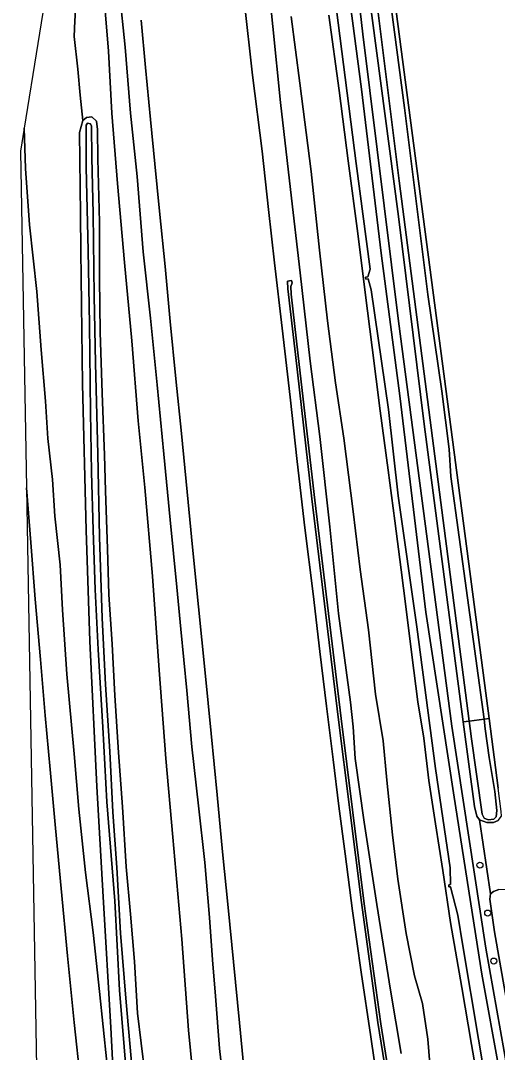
# Model space of a CAD drawing. Extents: x 156141 to 158132, y 385651 to 388333.
# Drawn here: x 156140.7 to 156218.4, y 387554.9 to 387723 of the extents above; entities that cross this region are included whole.
import ezdxf

# ---------------------------------------------------------------- set-up
doc = ezdxf.new("R2010")
doc.units = 0
for name, color, linetype in [('IMGEO_Berm_groen', 7, 'Continuous'), ('IMGEO_Berm_halfverhard', 7, 'Continuous'), ('IMGEO_Boom', 7, 'Continuous'), ('IMGEO_Grasland_overig', 7, 'Continuous'), ('IMGEO_Groenvoorziening', 7, 'Continuous'), ('IMGEO_Muur', 7, 'Continuous'), ('IMGEO_Oever', 7, 'Continuous'), ('IMGEO_Rijbaan_autosnelweg', 7, 'Continuous'), ('IMGEO_Waterloop', 7, 'Continuous')]:
    doc.layers.add(name, color=color, linetype=linetype)

msp = doc.modelspace()

# ---------------------------------------------------------------- linework, layer by layer
at = {"layer": 'IMGEO_Berm_groen'}
for points in [[(156202.75, 387554.73), (156200.99, 387565.01), (156198.8, 387578.98), (156196.69, 387592.41), (156195.25, 387602.78), (156194.92, 387607.91), (156194.49, 387611.95), (156192.51, 387626.37), (156191.14, 387640.52), (156189.46, 387655.24), (156187.93, 387667.49), (156186.3, 387681.91), (156184.69, 387695.48), (156183.07, 387709.65), (156181.84, 387721.99), (156180.44, 387735.4)], [(156156.83, 387727.6), (156157.76, 387718.65), (156158.63, 387707.91), (156159.68, 387697.57), (156160.69, 387685.29), (156161.9, 387674.52), (156162.96, 387663.63), (156164.05, 387652.33), (156165.07, 387641.66), (156166.18, 387630.69), (156166.81, 387623.84), (156167.82, 387613.87), (156168.63, 387604.67), (156169.71, 387595.05), (156170.76, 387585.81), (156171.49, 387576.88), (156171.97, 387569.99), (156172.47, 387564.07), (156173.11, 387555.52), (156174.13, 387547.02)], [(156149.76, 387726.37), (156149.56, 387722.94), (156149.45, 387720.4), (156150.01, 387715.04), (156150.4, 387710.81), (156150.85, 387706.72), (156151.45, 387707.21), (156152.3, 387707.3), (156153.06, 387706.61), (156153.25, 387705.23), (156153.31, 387700.48), (156153.57, 387690.15), (156153.57, 387680.97), (156153.66, 387672.2), (156154.02, 387662.28), (156154.39, 387652.18), (156154.52, 387646.36), (156154.86, 387636.9), (156155.08, 387629.5), (156155.64, 387621.42), (156156.09, 387613.05), (156156.69, 387603.75), (156157.33, 387594.9), (156157.89, 387585.15), (156158.64, 387577.4), (156159.25, 387569.73), (156159.76, 387561.28), (156160.95, 387551.5)], [(156169.41, 387544.75), (156168.08, 387558.53), (156166.98, 387573.33), (156165.5, 387589.96), (156164.38, 387602.78), (156163.3, 387617.17), (156162.18, 387632.48), (156160.94, 387646.9), (156159.88, 387657.76), (156158.82, 387670.79), (156157.65, 387683.59), (156156.48, 387696.44), (156155.56, 387707.88), (156155.06, 387718.01), (156154.4, 387725.85)], [(156177.16, 387726.24), (156178.53, 387714.08), (156180.07, 387701.71), (156181.13, 387692.21), (156182.09, 387683.53), (156183.36, 387672.87), (156184.63, 387661.64), (156185.8, 387651.17), (156187.06, 387640.34), (156188.37, 387629.62), (156189.46, 387620.21), (156190.55, 387611.32), (156191.65, 387602.63), (156192.57, 387595.01), (156193.61, 387587.23), (156194.8, 387577.98), (156196.23, 387567.99), (156197.79, 387557.45), (156199.36, 387546.56)], [(156215.64, 387548.06), (156214.18, 387556.16), (156212.65, 387565.49), (156210.77, 387576.05), (156209.56, 387584.52), (156208.35, 387592.14), (156207.27, 387599.18), (156206.42, 387606.06), (156205.45, 387611.98), (156204.46, 387619.65), (156203.48, 387627.55), (156202.73, 387633.53), (156201.69, 387641.5), (156200.64, 387649.76), (156199.34, 387659.43), (156198.04, 387669.71), (156196.87, 387678.68), (156195.66, 387688.32), (156194.08, 387700.13), (156192.66, 387711.59), (156190.94, 387723.88)], [(156177.39, 387549.56), (156176.37, 387559.72), (156175.39, 387569.67), (156174.52, 387578.51), (156173.64, 387587.56), (156172.74, 387596.84), (156171.77, 387606.83), (156170.79, 387616.71), (156169.71, 387627.47), (156168.73, 387637.2), (156167.85, 387646.23), (156166.93, 387655.71), (156166.03, 387664.63), (156165.1, 387673.96), (156164.27, 387682.94), (156163.36, 387691.95), (156162.58, 387699.62), (156161.9, 387706.88), (156161.09, 387715.34), (156160.38, 387723.06)], [(156184.81, 387723.66), (156186.24, 387712.79), (156188.09, 387698.38), (156189.41, 387685.58), (156190.72, 387674.08), (156192.05, 387663.96), (156193.38, 387654.93), (156194.93, 387643.01), (156196.08, 387633.55), (156197.39, 387623.72), (156198.58, 387613.27), (156199.8, 387605.65), (156200.39, 387599.24), (156201.34, 387590.34), (156202.18, 387583.14), (156203.57, 387574.27), (156204.94, 387567.38), (156206.21, 387562.85), (156207.07, 387557.03), (156207.71, 387549.68)], [(156154.77, 387553.32), (156153.57, 387564.82), (156152.53, 387574.43), (156151.29, 387584.21), (156150.22, 387594.5), (156149.42, 387603.51), (156148.24, 387616.5), (156147.56, 387626.97), (156147.13, 387634.3), (156146.31, 387642.27), (156145.93, 387648.24), (156145.12, 387654.9), (156144.78, 387660.97), (156144.05, 387669.35), (156143.34, 387678.82), (156142.17, 387689.69), (156141.53, 387698.9), (156141.31, 387705.45), (156140.71, 387701.68), (156141.66, 387646.85), (156142.37, 387637.97), (156143.1, 387628.74), (156143.95, 387618.92), (156144.72, 387609.76), (156145.53, 387601), (156146.37, 387591.43), (156147.31, 387581.6), (156148.37, 387570.63), (156149.46, 387559.74), (156150.48, 387550.23)], [(156202.88, 387535.17), (156198.96, 387559.75), (156196.25, 387579.33), (156192.49, 387609.5), (156188.19, 387645.07), (156185.5, 387668.57), (156184.29, 387679.28), (156184.21, 387680.54), (156184.84, 387680.62), (156184.97, 387680.27), (156184.74, 387679.64), (156184.79, 387678.4), (156185.97, 387668.37), (156188.66, 387644.87), (156192.97, 387609.3), (156196.73, 387579.12), (156199.43, 387559.54), (156203.36, 387534.96)]]:
    msp.add_lwpolyline(points, dxfattribs=at)
at = {"layer": 'IMGEO_Berm_halfverhard'}
msp.add_lwpolyline([(156212.18, 387485.41), (156208.03, 387507.93), (156203.36, 387534.96), (156199.43, 387559.54), (156196.73, 387579.12), (156192.97, 387609.3), (156188.66, 387644.87), (156185.97, 387668.37), (156184.79, 387678.4), (156184.74, 387679.64), (156184.97, 387680.27), (156184.84, 387680.62), (156184.21, 387680.54), (156184.29, 387679.28), (156185.5, 387668.57), (156188.19, 387645.07), (156192.49, 387609.5), (156196.25, 387579.33), (156198.96, 387559.75), (156202.88, 387535.17), (156207.55, 387508.14), (156211.71, 387485.61)], close=True, dxfattribs=at)
at = {"layer": 'IMGEO_Boom'}
for centre in [(156215.58, 387585.4), (156216.85, 387577.6), (156217.84, 387569.77)]:
    msp.add_circle(centre, 0.489, dxfattribs=at)
at = {"layer": 'IMGEO_Grasland_overig'}
for points in [[(156150.18, 387760.7), (156141.31, 387705.45), (156141.53, 387698.9), (156142.17, 387689.69), (156143.34, 387678.82), (156144.05, 387669.35), (156144.78, 387660.97), (156145.12, 387654.9), (156145.93, 387648.24), (156146.31, 387642.27), (156147.13, 387634.3), (156147.56, 387626.97), (156148.24, 387616.5), (156149.42, 387603.51), (156150.22, 387594.5), (156151.29, 387584.21), (156152.53, 387574.43), (156153.57, 387564.82), (156154.77, 387553.32)], [(156200.35, 387736.52), (156217.07, 387609.27), (156218.56, 387597.96)], [(156180.44, 387735.4), (156181.84, 387721.99), (156183.07, 387709.65), (156184.69, 387695.48), (156186.3, 387681.91), (156187.93, 387667.49), (156189.46, 387655.24), (156191.14, 387640.52), (156192.51, 387626.37), (156194.49, 387611.95), (156194.92, 387607.91), (156195.25, 387602.78), (156196.69, 387592.41), (156198.8, 387578.98), (156200.99, 387565.01), (156202.75, 387554.73)], [(156174.13, 387547.02), (156173.11, 387555.52), (156172.47, 387564.07), (156171.97, 387569.99), (156171.49, 387576.88), (156170.76, 387585.81), (156169.71, 387595.05), (156168.63, 387604.67), (156167.82, 387613.87), (156166.81, 387623.84), (156166.18, 387630.69), (156165.07, 387641.66), (156164.05, 387652.33), (156162.96, 387663.63), (156161.9, 387674.52), (156160.69, 387685.29), (156159.68, 387697.57), (156158.63, 387707.91), (156157.76, 387718.65), (156156.83, 387727.6)], [(156156.48, 387537.94), (156155.41, 387558.94), (156154.19, 387580.25), (156153.15, 387598.19), (156151.99, 387621.87), (156151.39, 387639.95), (156150.8, 387663.77), (156150.53, 387685.46), (156150.47, 387691.4), (156150.33, 387704.76), (156150.85, 387706.72), (156150.4, 387710.81), (156150.01, 387715.04), (156149.45, 387720.4), (156149.56, 387722.94), (156149.76, 387726.37)], [(156154.4, 387725.85), (156155.06, 387718.01), (156155.56, 387707.88), (156156.48, 387696.44), (156157.65, 387683.59), (156158.82, 387670.79), (156159.88, 387657.76), (156160.94, 387646.9), (156162.18, 387632.48), (156163.3, 387617.17), (156164.38, 387602.78), (156165.5, 387589.96), (156166.98, 387573.33), (156168.08, 387558.53), (156169.41, 387544.75)], [(156207.71, 387549.68), (156207.07, 387557.03), (156206.21, 387562.85), (156204.94, 387567.38), (156203.57, 387574.27), (156202.18, 387583.14), (156201.34, 387590.34), (156200.39, 387599.24), (156199.8, 387605.65), (156198.58, 387613.27), (156197.39, 387623.72), (156196.08, 387633.55), (156194.93, 387643.01), (156193.38, 387654.93), (156192.05, 387663.96), (156190.72, 387674.08), (156189.41, 387685.58), (156188.09, 387698.38), (156186.24, 387712.79), (156184.81, 387723.66)], [(156218.55, 387592.69), (156217.78, 387592.32), (156216.69, 387592.34), (156215.53, 387592.78), (156217.33, 387580.7), (156217.77, 387581.11), (156218.67, 387581.41)]]:
    msp.add_lwpolyline(points, dxfattribs=at)
at = {"layer": 'IMGEO_Groenvoorziening'}
for points in [[(156191.23, 387766.8), (156196.47, 387720.79), (156202.31, 387674.04), (156210.98, 387608.04), (156216.52, 387571.85), (156225.53, 387521.36)], [(156221.54, 387553.99), (156220.55, 387559.7), (156217.98, 387574.54), (156217.18, 387579.85), (156217.33, 387580.7), (156215.53, 387592.78), (156215.09, 387593.37), (156214.69, 387594.93), (156212.87, 387608.75), (156206.49, 387657.21), (156202.29, 387691.04), (156196.54, 387734.5)]]:
    msp.add_lwpolyline(points, dxfattribs=at)
at = {"layer": 'IMGEO_Muur'}
for points in [[(156197.31, 387681.23), (156196.94, 387681.19), (156196.98, 387680.84), (156197.35, 387680.89)], [(156210.81, 387581.89), (156210.53, 387581.85), (156210.49, 387582.2), (156210.77, 387582.24)]]:
    msp.add_lwpolyline(points, dxfattribs=at)
at = {"layer": 'IMGEO_Oever'}
for points in [[(156225.53, 387521.36), (156216.52, 387571.85), (156210.98, 387608.04), (156202.31, 387674.04), (156196.47, 387720.79), (156191.23, 387766.8)], [(156192.16, 387743.18), (156196.27, 387711.81), (156199.47, 387685.11), (156202.51, 387661.87), (156206.78, 387626.63), (156211.38, 387596.49), (156215.9, 387567.66), (156221.65, 387535.95), (156227.19, 387504.78)], [(156199.91, 387734.3), (156203.26, 387708.75), (156207.07, 387678.34), (156209.36, 387662.6), (156210.57, 387653.14), (156210.86, 387648.69), (156216.25, 387609.17), (156217.07, 387609.27), (156200.35, 387736.52)], [(156196.54, 387734.5), (156202.29, 387691.04), (156206.49, 387657.21), (156212.87, 387608.75), (156213.82, 387608.87), (156202.42, 387696.87), (156197.9, 387733)], [(156217.9, 387541.85), (156212.81, 387572.28), (156211.96, 387577.25), (156210.81, 387581.89), (156210.53, 387581.85), (156210.49, 387582.2), (156210.77, 387582.24), (156210.75, 387584.97), (156208.33, 387601.15), (156205.3, 387624.23), (156202.26, 387645.58), (156200.7, 387659.63), (156197.85, 387679.11), (156197.35, 387680.89), (156196.98, 387680.84), (156196.94, 387681.19), (156197.31, 387681.23), (156197.7, 387682.5), (156195.4, 387699.67), (156191.29, 387732.03)], [(156190.94, 387723.88), (156192.66, 387711.59), (156194.08, 387700.13), (156195.66, 387688.32), (156196.87, 387678.68), (156198.04, 387669.71), (156199.34, 387659.43), (156200.64, 387649.76), (156201.69, 387641.5), (156202.73, 387633.53), (156203.48, 387627.55), (156204.46, 387619.65), (156205.45, 387611.98), (156206.42, 387606.06), (156207.27, 387599.18), (156208.35, 387592.14), (156209.56, 387584.52), (156210.77, 387576.05), (156212.65, 387565.49), (156214.18, 387556.16), (156215.64, 387548.06)], [(156160.95, 387551.5), (156159.76, 387561.28), (156159.25, 387569.73), (156158.64, 387577.4), (156157.89, 387585.15), (156157.33, 387594.9), (156156.69, 387603.75), (156156.09, 387613.05), (156155.64, 387621.42), (156155.08, 387629.5), (156154.86, 387636.9), (156154.52, 387646.36), (156154.39, 387652.18), (156154.02, 387662.28), (156153.66, 387672.2), (156153.57, 387680.97), (156153.57, 387690.15), (156153.31, 387700.48), (156153.25, 387705.23), (156153.06, 387706.61), (156152.3, 387707.3), (156151.45, 387707.21), (156150.85, 387706.72), (156150.33, 387704.76), (156150.47, 387691.4), (156150.53, 387685.46), (156150.8, 387663.77), (156151.39, 387639.95), (156151.99, 387621.87), (156153.15, 387598.19), (156154.19, 387580.25), (156155.41, 387558.94), (156156.48, 387537.94)], [(156157.97, 387551.21), (156156.83, 387565.02), (156156.07, 387579.6), (156154.77, 387595.7), (156154.13, 387607.9), (156153.35, 387620.53), (156152.84, 387630.29), (156152.55, 387639.99), (156152.26, 387649.41), (156152.1, 387659.21), (156151.96, 387673.5), (156151.7, 387685.51), (156151.4, 387699.05), (156151.38, 387705.92), (156151.62, 387706.27), (156152.08, 387706.14), (156152.26, 387705.79), (156152.31, 387700.68), (156152.54, 387691.52), (156152.72, 387678.15), (156152.91, 387667.17), (156153.3, 387652.33), (156153.58, 387638.88), (156153.98, 387625.62), (156154.56, 387614.82), (156155.24, 387603.9), (156155.72, 387594.04), (156156.39, 387585.02), (156157, 387574.32), (156157.9, 387563.1), (156158.87, 387552.03)], [(156220.68, 387579.69), (156220.89, 387578.96), (156223.85, 387560.24), (156225.1, 387560.44), (156223.45, 387570.75), (156222.52, 387577.21), (156221.82, 387579.66), (156220.89, 387580.94), (156219.75, 387581.37), (156218.67, 387581.41), (156217.77, 387581.11), (156217.33, 387580.7), (156217.18, 387579.85), (156217.98, 387574.54), (156220.55, 387559.7), (156222.1, 387559.95)]]:
    msp.add_lwpolyline(points, dxfattribs=at)
msp.add_lwpolyline([(156214.15, 387606.35), (156214.03, 387607.27), (156213.82, 387608.87), (156212.87, 387608.75), (156214.69, 387594.93), (156215.09, 387593.37), (156215.53, 387592.78), (156216.69, 387592.34), (156217.78, 387592.32), (156218.55, 387592.69), (156219.07, 387593.38), (156219.06, 387594.13), (156218.56, 387597.96), (156217.07, 387609.27), (156216.25, 387609.17), (156216.46, 387607.62), (156217.09, 387602.95), (156217.99, 387597.38), (156218.36, 387594.32), (156218.24, 387593.26), (156217.82, 387592.89), (156216.9, 387592.77), (156216.26, 387593.03), (156215.95, 387593.69)], close=True, dxfattribs=at)
at = {"layer": 'IMGEO_Rijbaan_autosnelweg'}
for points in [[(156199.36, 387546.56), (156197.79, 387557.45), (156196.23, 387567.99), (156194.8, 387577.98), (156193.61, 387587.23), (156192.57, 387595.01), (156191.65, 387602.63), (156190.55, 387611.32), (156189.46, 387620.21), (156188.37, 387629.62), (156187.06, 387640.34), (156185.8, 387651.17), (156184.63, 387661.64), (156183.36, 387672.87), (156182.09, 387683.53), (156181.13, 387692.21), (156180.07, 387701.71), (156178.53, 387714.08), (156177.16, 387726.24)], [(156160.38, 387723.06), (156161.09, 387715.34), (156161.9, 387706.88), (156162.58, 387699.62), (156163.36, 387691.95), (156164.27, 387682.94), (156165.1, 387673.96), (156166.03, 387664.63), (156166.93, 387655.71), (156167.85, 387646.23), (156168.73, 387637.2), (156169.71, 387627.47), (156170.79, 387616.71), (156171.77, 387606.83), (156172.74, 387596.84), (156173.64, 387587.56), (156174.52, 387578.51), (156175.39, 387569.67), (156176.37, 387559.72), (156177.39, 387549.56)]]:
    msp.add_lwpolyline(points, dxfattribs=at)
msp.add_lwpolyline([(156141.66, 387646.85), (156144.45, 387486.4), (156144.62, 387485.07), (156146.18, 387485.98), (156146.66, 387487.19), (156150.15, 387488.03), (156153.36, 387491.8), (156157.66, 387487.43), (156156.38, 387497.4), (156155.6, 387503.29), (156154.61, 387511.87), (156153.64, 387520.89), (156152.65, 387529.88), (156151.51, 387540.47), (156150.48, 387550.23), (156149.46, 387559.74), (156148.37, 387570.63), (156147.31, 387581.6), (156146.37, 387591.43), (156145.53, 387601), (156144.72, 387609.76), (156143.95, 387618.92), (156143.1, 387628.74), (156142.37, 387637.97)], close=True, dxfattribs=at)
at = {"layer": 'IMGEO_Waterloop'}
for points in [[(156236, 387457.98), (156236.89, 387458.22), (156235.53, 387464.34), (156230.75, 387486.9), (156227.19, 387504.78), (156221.65, 387535.95), (156215.9, 387567.66), (156211.38, 387596.49), (156206.78, 387626.63), (156202.51, 387661.87), (156199.47, 387685.11), (156196.27, 387711.81), (156192.16, 387743.18), (156188.34, 387774.85), (156186.6, 387774.65)], [(156191.29, 387732.03), (156195.4, 387699.67), (156197.7, 387682.5), (156197.31, 387681.23), (156196.94, 387681.19), (156196.98, 387680.84), (156197.35, 387680.89), (156197.85, 387679.11), (156200.7, 387659.63), (156202.26, 387645.58), (156205.3, 387624.23), (156208.33, 387601.15), (156210.75, 387584.97), (156210.77, 387582.24), (156210.49, 387582.2), (156210.53, 387581.85), (156210.81, 387581.89), (156211.96, 387577.25), (156212.81, 387572.28), (156217.9, 387541.85)], [(156158.87, 387552.03), (156157.9, 387563.1), (156157, 387574.32), (156156.39, 387585.02), (156155.72, 387594.04), (156155.24, 387603.9), (156154.56, 387614.82), (156153.98, 387625.62), (156153.58, 387638.88), (156153.3, 387652.33), (156152.91, 387667.17), (156152.72, 387678.15), (156152.54, 387691.52), (156152.31, 387700.68), (156152.26, 387705.79), (156152.08, 387706.14), (156151.62, 387706.27), (156151.38, 387705.92), (156151.4, 387699.05), (156151.7, 387685.51), (156151.96, 387673.5), (156152.1, 387659.21), (156152.26, 387649.41), (156152.55, 387639.99), (156152.84, 387630.29), (156153.35, 387620.53), (156154.13, 387607.9), (156154.77, 387595.7), (156156.07, 387579.6), (156156.83, 387565.02), (156157.97, 387551.21)]]:
    msp.add_lwpolyline(points, dxfattribs=at)
for points in [[(156207.07, 387678.34), (156203.26, 387708.75), (156199.91, 387734.3), (156199.37, 387736.52), (156198.87, 387736.85), (156198.25, 387736.73), (156197.73, 387736.14), (156197.9, 387733), (156202.42, 387696.87), (156213.82, 387608.87), (156216.25, 387609.17), (156210.86, 387648.69), (156210.57, 387653.14), (156209.36, 387662.6)], [(156216.25, 387609.17), (156213.82, 387608.87), (156214.03, 387607.27), (156214.15, 387606.35), (156215.95, 387593.69), (156216.26, 387593.03), (156216.9, 387592.77), (156217.82, 387592.89), (156218.24, 387593.26), (156218.36, 387594.32), (156217.99, 387597.38), (156217.09, 387602.95), (156216.46, 387607.62)]]:
    msp.add_lwpolyline(points, close=True, dxfattribs=at)

doc.saveas('drawing.dxf')
